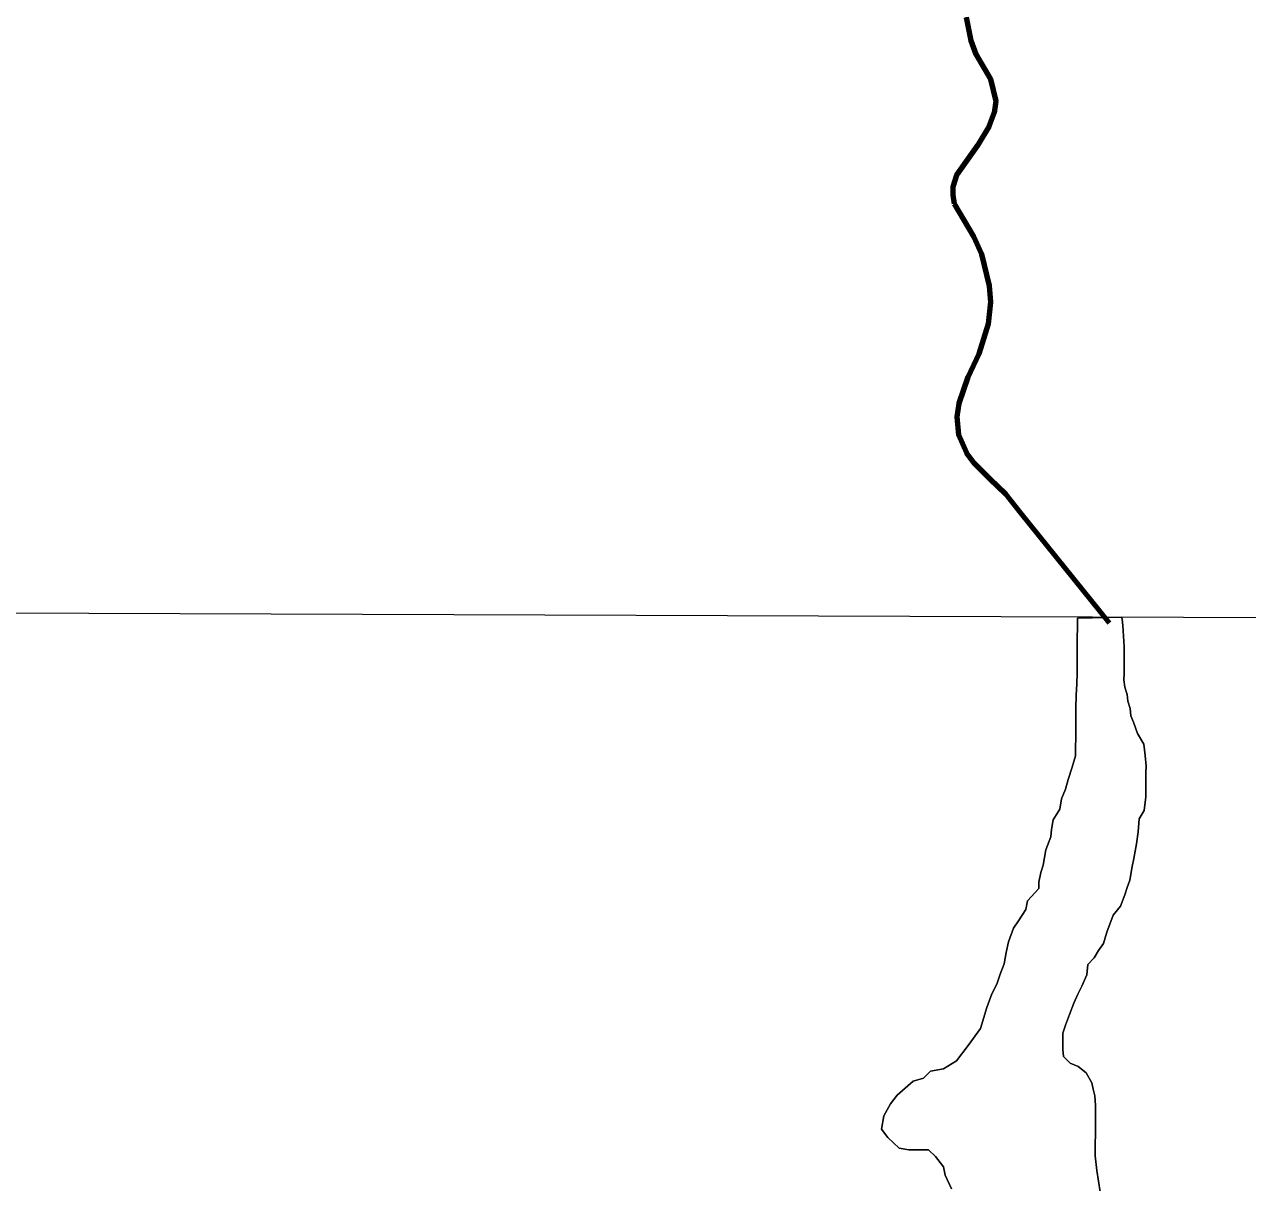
# Model space of a CAD drawing. Extents: x -1643653 to 4543381, y 1624270 to 13878484.
# Drawn here: x 618096 to 621872, y 8947919 to 8951494 of the extents above; entities that cross this region are included whole.
import ezdxf

# ---------------------------------------------------------------- set-up
doc = ezdxf.new("R2010")
doc.units = 0
doc.header["$LTSCALE"] = 200
for name, color, linetype, lineweight in [('1', 7, 'Continuous', 13), ('24', 7, 'Continuous', 25), ('25', 7, 'Continuous', 13), ('57', 7, 'Continuous', 13), ('59', 7, 'Continuous', 53), ('60', 7, 'Continuous', 13), ('9', 7, 'Continuous', 90)]:
    doc.layers.add(name, color=color, linetype=linetype, lineweight=lineweight)

msp = doc.modelspace()

# ---------------------------------------------------------------- linework, layer by layer
at = {"layer": '1'}
msp.add_line((565315.3, 8949866.8), (791497.7, 8949052.2), dxfattribs=at)
at = {"layer": '24'}
for points in [[(621003, 8951516.7), (621017.4, 8951444.6), (621032.5, 8951402.6), (621077.7, 8951325.5), (621094.2, 8951257.4), (621089.4, 8951221.4), (621074.5, 8951180.3), (621038, 8951120.1), (620972.8, 8951028.9), (620962.2, 8950992.8), (620961.5, 8950967.8), (620966.3, 8950940.7)], [(620966.3, 8950940.7), (621026.2, 8950839.7), (621050.6, 8950784.6), (621074.2, 8950687.5), (621074.2, 8950687.5), (621078.6, 8950636.4), (621071, 8950569.3), (621042.3, 8950477.1), (621007.8, 8950405), (620980.8, 8950323.8), (620974.5, 8950282.7), (620979, 8950226.6), (621004.6, 8950171.6), (621028.3, 8950139.6), (621076, 8950091.6), (621124, 8950045.4), (621171.1, 8949985.9), (621444.2, 8949646.6)]]:
    msp.add_lwpolyline(points, dxfattribs=at)
at = {"layer": '25'}
for points in [[(621482.8, 8949664.5), (621346.7, 8949661.5), (621346.4, 8949629), (621346.2, 8949603.9), (621346.1, 8949583.9), (621345.8, 8949551.4), (621345.6, 8949523.8), (621345.4, 8949491.3), (621345.1, 8949458.7), (621342.3, 8949423.7), (621342, 8949383.7), (621341.8, 8949356.1), (621341.6, 8949328.6), (621341.3, 8949293.5), (621341.1, 8949261), (621340.9, 8949236), (621330.6, 8949201), (621317.8, 8949163.5), (621310.1, 8949133.5), (621297.4, 8949103.6), (621292.1, 8949071.1), (621271.9, 8949038.6), (621266.7, 8949008.6), (621264, 8948986.1), (621248.7, 8948946.2), (621240.8, 8948898.6), (621233.1, 8948876.2), (621227.9, 8948846.2), (621227.8, 8948826.1), (621192.5, 8948788.8), (621187.2, 8948761.3), (621164.5, 8948726.4), (621149.3, 8948704), (621134, 8948661.5), (621126.2, 8948629), (621120.9, 8948594), (621108.2, 8948561.5), (621098, 8948531.6), (621082.7, 8948501.6), (621067.4, 8948459.2), (621046.9, 8948394.2), (621009, 8948341.9), (620973.6, 8948294.6), (620933.4, 8948269.8), (620893.3, 8948262.5), (620871.8, 8948240.8), (620839.7, 8948232.1), (620839.7, 8948232.1), (620790.2, 8948188.4), (620769.8, 8948162.2), (620749.4, 8948124.4), (620741.9, 8948083.3), (620761.7, 8948058.1), (620796.5, 8948025.3), (620826.4, 8948020.1), (620846.5, 8948020), (620866.5, 8948019.9), (620886.5, 8948019.7), (620908.8, 8947999.6), (620933.6, 8947966.9), (620938.4, 8947941.8), (620958.1, 8947899.1)], [(621309.6, 8948405), (621322.3, 8948437.5), (621335.1, 8948472.4), (621347.8, 8948499.9), (621360.5, 8948524.8), (621375.8, 8948559.8), (621378.5, 8948592.3), (621398.7, 8948612.2), (621411.4, 8948634.6), (621426.6, 8948657.1), (621436.8, 8948692.1), (621457.2, 8948744.5), (621480, 8948771.9), (621492.7, 8948806.8), (621500.4, 8948829.3), (621508.1, 8948851.8), (621515.9, 8948894.3), (621521.1, 8948919.3), (621528.9, 8948964.3), (621534.2, 8949001.8), (621537, 8949041.9), (621552.2, 8949066.8), (621557.6, 8949109.3), (621557.8, 8949146.9), (621558.1, 8949184.5), (621558.3, 8949204.5), (621556, 8949237), (621551.3, 8949272.1), (621531.5, 8949304.8), (621519.3, 8949339.9), (621511.9, 8949360), (621509.6, 8949382.6), (621502.3, 8949405.1), (621499.9, 8949425.2), (621492.6, 8949447.8), (621490.3, 8949470.3), (621490.4, 8949490.3), (621490.6, 8949510.3), (621490.7, 8949530.4), (621490.9, 8949550.4), (621491, 8949572.9), (621488.8, 8949605.5), (621486.5, 8949638.1), (621484.2, 8949658.1), (621482.8, 8949664.5)], [(621416.3, 8947890), (621406.9, 8947955.9), (621406.9, 8947955.9), (621406.9, 8947955.9), (621401.6, 8948001.3), (621401.6, 8948001.3), (621401.8, 8948038.9), (621402.1, 8948066.4), (621402.2, 8948088.9), (621402.5, 8948124), (621402.7, 8948156.5), (621400.5, 8948186.6), (621395.6, 8948206.7), (621390.8, 8948226.7), (621373.5, 8948256.9), (621348.6, 8948277.1), (621323.7, 8948287.2), (621303.8, 8948307.4), (621301.5, 8948329.9), (621301.7, 8948350), (621301.9, 8948380), (621309.6, 8948405)]]:
    msp.add_lwpolyline(points, dxfattribs=at)
at = {"layer": '57'}
for points in [[(621482.8, 8949664.5), (621346.7, 8949661.5), (621346.4, 8949629), (621346.2, 8949603.9), (621346.1, 8949583.9), (621345.8, 8949551.4), (621345.6, 8949523.8), (621345.4, 8949491.3), (621345.1, 8949458.7), (621342.3, 8949423.7), (621342, 8949383.7), (621341.8, 8949356.1), (621341.6, 8949328.6), (621341.3, 8949293.5), (621341.1, 8949261), (621340.9, 8949236), (621330.6, 8949201), (621317.8, 8949163.5), (621310.1, 8949133.5), (621297.4, 8949103.6), (621292.1, 8949071.1), (621271.9, 8949038.6), (621266.7, 8949008.6), (621264, 8948986.1), (621248.7, 8948946.2), (621240.8, 8948898.6), (621233.1, 8948876.2), (621227.9, 8948846.2), (621227.8, 8948826.1), (621192.5, 8948788.8), (621187.2, 8948761.3), (621164.5, 8948726.4), (621149.3, 8948704), (621134, 8948661.5), (621126.2, 8948629), (621120.9, 8948594), (621108.2, 8948561.5), (621098, 8948531.6), (621082.7, 8948501.6), (621067.4, 8948459.2), (621046.9, 8948394.2), (621009, 8948341.9), (620973.6, 8948294.6), (620933.4, 8948269.8), (620893.3, 8948262.5), (620871.8, 8948240.8), (620839.7, 8948232.1), (620839.7, 8948232.1), (620790.2, 8948188.4), (620769.8, 8948162.2), (620749.4, 8948124.4), (620741.9, 8948083.3), (620761.7, 8948058.1), (620796.5, 8948025.3), (620826.4, 8948020.1), (620846.5, 8948020), (620866.5, 8948019.9), (620886.5, 8948019.7), (620908.8, 8947999.6), (620933.6, 8947966.9), (620938.4, 8947941.8), (620958.1, 8947899.1)], [(620958.1, 8947899.1), (620938.4, 8947941.8), (620933.6, 8947966.9), (620908.8, 8947999.6), (620886.5, 8948019.7), (620866.5, 8948019.9), (620846.5, 8948020), (620826.4, 8948020.1), (620796.5, 8948025.3), (620761.7, 8948058.1), (620741.9, 8948083.3), (620749.4, 8948124.4), (620769.8, 8948162.2), (620790.2, 8948188.4), (620839.7, 8948232.1), (620839.7, 8948232.1), (620871.8, 8948240.8), (620893.3, 8948262.5), (620933.4, 8948269.8), (620973.6, 8948294.6), (621009, 8948341.9), (621046.9, 8948394.2), (621067.4, 8948459.2), (621082.7, 8948501.6), (621098, 8948531.6), (621108.2, 8948561.5), (621120.9, 8948594), (621126.2, 8948629), (621134, 8948661.5), (621149.3, 8948704), (621164.5, 8948726.4), (621187.2, 8948761.3), (621192.5, 8948788.8), (621227.8, 8948826.1), (621227.9, 8948846.2), (621233.1, 8948876.2), (621240.8, 8948898.6), (621248.7, 8948946.2), (621264, 8948986.1), (621266.7, 8949008.6), (621271.9, 8949038.6), (621292.1, 8949071.1), (621297.4, 8949103.6), (621310.1, 8949133.5), (621317.8, 8949163.5), (621330.6, 8949201), (621340.9, 8949236), (621341.1, 8949261), (621341.3, 8949293.5), (621341.6, 8949328.6), (621341.8, 8949356.1), (621342, 8949383.7), (621342.3, 8949423.7), (621345.1, 8949458.7), (621345.4, 8949491.3), (621345.6, 8949523.8), (621345.8, 8949551.4), (621346.1, 8949583.9), (621346.2, 8949603.9), (621346.4, 8949629), (621346.7, 8949661.5), (621482.8, 8949664.5)], [(621309.6, 8948405), (621322.3, 8948437.5), (621335.1, 8948472.4), (621347.8, 8948499.9), (621360.5, 8948524.8), (621375.8, 8948559.8), (621378.5, 8948592.3), (621398.7, 8948612.2), (621411.4, 8948634.6), (621426.6, 8948657.1), (621436.8, 8948692.1), (621457.2, 8948744.5), (621480, 8948771.9), (621492.7, 8948806.8), (621500.4, 8948829.3), (621508.1, 8948851.8), (621515.9, 8948894.3), (621521.1, 8948919.3), (621528.9, 8948964.3), (621534.2, 8949001.8), (621537, 8949041.9), (621552.2, 8949066.8), (621557.6, 8949109.3), (621557.8, 8949146.9), (621558.1, 8949184.5), (621558.3, 8949204.5), (621556, 8949237), (621551.3, 8949272.1), (621531.5, 8949304.8), (621519.3, 8949339.9), (621511.9, 8949360), (621509.6, 8949382.6), (621502.3, 8949405.1), (621499.9, 8949425.2), (621492.6, 8949447.8), (621490.3, 8949470.3), (621490.4, 8949490.3), (621490.6, 8949510.3), (621490.7, 8949530.4), (621490.9, 8949550.4), (621491, 8949572.9), (621488.8, 8949605.5), (621486.5, 8949638.1), (621484.2, 8949658.1), (621482.8, 8949664.5)], [(621482.8, 8949664.5), (621484.2, 8949658.1), (621486.5, 8949638.1), (621488.8, 8949605.5), (621491, 8949572.9), (621490.9, 8949550.4), (621490.7, 8949530.4), (621490.6, 8949510.3), (621490.4, 8949490.3), (621490.3, 8949470.3), (621492.6, 8949447.8), (621499.9, 8949425.2), (621502.3, 8949405.1), (621509.6, 8949382.6), (621511.9, 8949360), (621519.3, 8949339.9), (621531.5, 8949304.8), (621551.3, 8949272.1), (621556, 8949237), (621558.3, 8949204.5), (621558.1, 8949184.5), (621557.8, 8949146.9), (621557.6, 8949109.3), (621552.2, 8949066.8), (621537, 8949041.9), (621534.2, 8949001.8), (621528.9, 8948964.3), (621521.1, 8948919.3), (621515.9, 8948894.3), (621508.1, 8948851.8), (621500.4, 8948829.3), (621492.7, 8948806.8), (621480, 8948771.9), (621457.2, 8948744.5), (621436.8, 8948692.1), (621426.6, 8948657.1), (621411.4, 8948634.6), (621398.7, 8948612.2), (621378.5, 8948592.3), (621375.8, 8948559.8), (621360.5, 8948524.8), (621347.8, 8948499.9), (621335.1, 8948472.4), (621322.3, 8948437.5), (621309.6, 8948405)], [(621416.3, 8947890), (621406.9, 8947955.9), (621406.9, 8947955.9), (621406.9, 8947955.9), (621401.6, 8948001.3), (621401.6, 8948001.3), (621401.8, 8948038.9), (621402.1, 8948066.4), (621402.2, 8948088.9), (621402.5, 8948124), (621402.7, 8948156.5), (621400.5, 8948186.6), (621395.6, 8948206.7), (621390.8, 8948226.7), (621373.5, 8948256.9), (621348.6, 8948277.1), (621323.7, 8948287.2), (621303.8, 8948307.4), (621301.5, 8948329.9), (621301.7, 8948350), (621301.9, 8948380), (621309.6, 8948405)], [(621309.6, 8948405), (621301.9, 8948380), (621301.7, 8948350), (621301.5, 8948329.9), (621303.8, 8948307.4), (621323.7, 8948287.2), (621348.6, 8948277.1), (621373.5, 8948256.9), (621390.8, 8948226.7), (621395.6, 8948206.7), (621400.5, 8948186.6), (621402.7, 8948156.5), (621402.5, 8948124), (621402.2, 8948088.9), (621402.1, 8948066.4), (621401.8, 8948038.9), (621401.6, 8948001.3), (621401.6, 8948001.3), (621406.9, 8947955.9), (621406.9, 8947955.9), (621406.9, 8947955.9), (621416.3, 8947890)]]:
    msp.add_lwpolyline(points, dxfattribs=at)
for points in [[(618257.6, 8953925.9), (619183.7, 8953970.3), (620725.9, 8954192.9), (622371.6, 8954682.1), (623953.8, 8955209.7), (626185.5, 8955995.2), (628043.5, 8956541.4), (631351.2, 8956802.4), (633709.5, 8956728.8), (635993.8, 8956280.5), (637686.3, 8955648.2), (639291.4, 8954828.8), (640588.9, 8953973.3), (641709, 8952948.6), (643376.9, 8951340.4), (644721.9, 8950215.5), (645793.1, 8949290.9)], [(645793.1, 8949290.9), (644721.9, 8950215.5), (643376.9, 8951340.4), (641709, 8952948.6), (640588.9, 8953973.3), (639291.4, 8954828.8), (637686.3, 8955648.2), (635993.8, 8956280.5), (633709.5, 8956728.8), (631351.2, 8956802.4), (628043.5, 8956541.4), (626185.5, 8955995.2), (623953.8, 8955209.7), (622371.6, 8954682.1), (620725.9, 8954192.9), (619183.7, 8953970.3), (618257.6, 8953925.9)]]:
    msp.add_spline(points, degree=3, dxfattribs=at)
at = {"layer": '59'}
msp.add_spline([(618257.6, 8953925.9), (619183.7, 8953970.3), (620725.9, 8954192.9), (622371.6, 8954682.1), (623953.8, 8955209.7), (626185.5, 8955995.2), (628043.5, 8956541.4), (631351.2, 8956802.4), (633709.5, 8956728.8), (635993.8, 8956280.5), (637686.3, 8955648.2), (639291.4, 8954828.8), (640588.9, 8953973.3), (641709, 8952948.6), (643376.9, 8951340.4), (644721.9, 8950215.5), (645793.1, 8949290.9)], degree=3, dxfattribs=at)
at = {"layer": '60', "lineweight": 25}
msp.add_spline([(814781, 9009175.5), (814787.2, 9009173.4), (814796.9, 9009173.4), (814799.4, 9009172.4), (814805.1, 9009174.5), (814805.6, 9009176.5), (814811.7, 9009179.5), (814811.7, 9009179.5), (814801.5, 9009181), (814790.7, 9009181.5), (814784.1, 9009183.1), (814777.4, 9009185.1), (814778.4, 9009175.5)], degree=3, dxfattribs=at)
at = {"layer": '9'}
for points in [[(621003, 8951516.7), (621017.4, 8951444.6), (621032.5, 8951402.6), (621077.7, 8951325.5), (621094.2, 8951257.4), (621089.4, 8951221.4), (621074.5, 8951180.3), (621038, 8951120.1), (620972.8, 8951028.9), (620962.2, 8950992.8), (620961.5, 8950967.8), (620966.3, 8950940.7)], [(620966.3, 8950940.7), (621026.2, 8950839.7), (621050.6, 8950784.6), (621074.2, 8950687.5), (621074.2, 8950687.5), (621078.6, 8950636.4), (621071, 8950569.3), (621042.3, 8950477.1), (621007.8, 8950405), (620980.8, 8950323.8), (620974.5, 8950282.7), (620979, 8950226.6), (621004.6, 8950171.6), (621028.3, 8950139.6), (621076, 8950091.6), (621124, 8950045.4), (621171.1, 8949985.9), (621444.2, 8949646.6)]]:
    msp.add_lwpolyline(points, dxfattribs=at)

doc.saveas('drawing.dxf')
